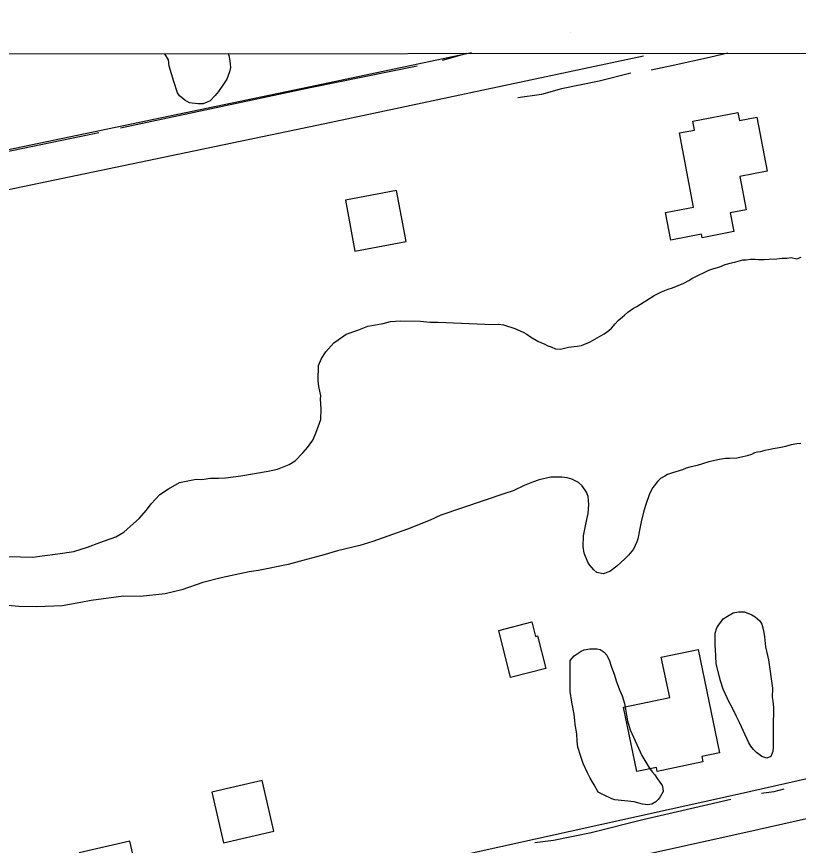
# Model space of a CAD drawing. Extents: x 3297753 to 3335611, y 652252 to 677623.
# Drawn here: x 3305223 to 3305826, y 675209 to 675847 of the extents above; entities that cross this region are included whole.
import ezdxf

# ---------------------------------------------------------------- set-up
doc = ezdxf.new("R2010")
doc.units = 0
for name, color, linetype in [('V-BLDG-OTLN', 7, 'Continuous'), ('V-GRID-FRAM', 7, 'Continuous'), ('V-ROAD-CNTR', 7, 'Continuous'), ('V-SITE-VEGE', 7, 'Continuous'), ('V-TOPO-SHOR', 7, 'Continuous')]:
    doc.layers.add(name, color=color, linetype=linetype)

msp = doc.modelspace()

# ---------------------------------------------------------------- linework, layer by layer
at = {"layer": 'V-BLDG-OTLN'}
for points in [[(3305744.86, 675700.33), (3305733.95, 675757.35), (3305745.54, 675759.56), (3305744.22, 675766.46), (3305778.92, 675773.1), (3305780.09, 675767.01), (3305793.44, 675769.56), (3305801.42, 675727.85), (3305780.39, 675723.82), (3305785.28, 675698.22), (3305772.97, 675695.87), (3305775.75, 675681.36), (3305751.35, 675676.7), (3305750.85, 675679.33), (3305727.37, 675674.83), (3305723.29, 675696.2)], [(3305515.93, 675713.03), (3305476.6, 675705.72), (3305483.91, 675666.39), (3305523.24, 675673.7)], [(3305631.03, 675344.85), (3305603.87, 675337.96), (3305594.67, 675374.25), (3305620.17, 675380.71), (3305622.98, 675369.62), (3305624.64, 675370.04)], [(3305748.43, 675359.61), (3305764.91, 675280), (3305751.07, 675277.14), (3305751.95, 675272.89), (3305716.75, 675265.61), (3305716.13, 675268.59), (3305701.16, 675265.49), (3305690.89, 675315.14), (3305726.42, 675322.49), (3305719.95, 675353.71)], [(3305382.48, 675210.63), (3305421.46, 675219.6), (3305412.5, 675258.58), (3305373.51, 675249.62)], [(3305280.48, 675163.86), (3305319.46, 675172.82), (3305310.5, 675211.8), (3305271.51, 675202.84)]]:
    msp.add_lwpolyline(points, close=True, dxfattribs=at)
at = {"layer": 'V-GRID-FRAM'}
msp.add_lwpolyline([(3301859.64, 675814.9), (3333399.09, 675847.01), (3333425.54, 657662.73), (3301870.22, 657630.6), (3301859.64, 675814.9)], dxfattribs=at)
at = {"layer": 'V-ROAD-CNTR'}
for points in [[(3305650.02, 675835.13), (3305650.03, 675835.13)], [(3304089.75, 675508.33), (3304148.23, 675518.96), (3304527.08, 675601.44), (3304971.63, 675693.44), (3305454.56, 675794.08), (3305573.8, 675819.42)], [(3304095.11, 675478.81), (3304154.11, 675489.53), (3304533.31, 675572.09), (3304977.73, 675664.07), (3305460.73, 675764.73), (3305706.23, 675816.89)], [(3305663.44, 675808.29), (3305663.44, 675808.29)], [(3304244.04, 674903.52), (3304402.33, 674940.93), (3304844.14, 675038.3), (3305362.92, 675156.13), (3305778.63, 675248.09), (3306368.01, 675380.83), (3306791.27, 675474.1), (3306957.43, 675510.76), (3306994.36, 675513.7)], [(3305250.23, 675099.77), (3305369.48, 675126.86), (3305785.17, 675218.81), (3306374.53, 675351.55), (3306797.73, 675444.8), (3306961.88, 675481.02), (3306996.75, 675483.8)]]:
    msp.add_lwpolyline(points, dxfattribs=at)
at = {"layer": 'V-SITE-VEGE'}
for p, q in [((3305337.44, 675818.44), (3305386.13, 675818.49)), ((3305340.33, 675813.58), (3305337.44, 675818.44)), ((3305340.78, 675808.94), (3305340.33, 675813.58)), ((3305386.13, 675818.49), (3305386.69, 675816.93)), ((3305386.69, 675816.93), (3305387.6, 675812.99)), ((3305344.22, 675796.89), (3305340.78, 675808.94)), ((3305388.05, 675807.89), (3305387.35, 675804.42)), ((3305387.6, 675812.99), (3305388.05, 675807.89)), ((3305387.35, 675804.42), (3305385.25, 675798.86)), ((3305347.21, 675788.3), (3305344.22, 675796.89)), ((3305382.69, 675794.93), (3305378.73, 675789.38)), ((3305385.25, 675798.86), (3305382.69, 675794.93)), ((3305348.83, 675785.98), (3305347.21, 675788.3)), ((3305378.73, 675789.38), (3305376.17, 675786.14)), ((3305352.76, 675782.73), (3305348.83, 675785.98)), ((3305356.46, 675780.63), (3305352.76, 675782.73)), ((3305372.23, 675782.21), (3305369.9, 675781.06)), ((3305376.17, 675786.14), (3305372.23, 675782.21)), ((3305362.95, 675779.68), (3305356.46, 675780.63)), ((3305366.89, 675779.9), (3305362.95, 675779.68)), ((3305369.9, 675781.06), (3305366.89, 675779.9)), ((3305785.33, 675659.74), (3305788.67, 675660.26)), ((3305788.67, 675660.26), (3305792.19, 675660.2)), ((3305792.19, 675660.2), (3305794.54, 675659.97)), ((3305799.25, 675659.88), (3305802.97, 675660.21)), ((3305802.97, 675660.21), (3305808.86, 675660.5)), ((3305808.86, 675660.5), (3305812.98, 675661.01)), ((3305812.98, 675661.01), (3305816.71, 675660.95)), ((3305816.71, 675660.95), (3305820.05, 675661.48)), ((3305820.05, 675661.48), (3305824.3, 675660.51)), ((3305824.3, 675660.51), (3305827.69, 675661.57)), ((3305760.51, 675652.92), (3305765.04, 675654.21)), ((3305765.04, 675654.21), (3305769.19, 675656.1)), ((3305769.19, 675656.1), (3305773.92, 675657.39)), ((3305773.92, 675657.39), (3305777.26, 675658.11)), ((3305777.26, 675658.11), (3305779.23, 675658.67)), ((3305779.23, 675658.67), (3305782.78, 675659.58)), ((3305782.78, 675659.58), (3305785.33, 675659.74)), ((3305794.54, 675659.97), (3305799.25, 675659.88)), ((3305743.52, 675645.18), (3305747.47, 675647.27)), ((3305747.47, 675647.27), (3305754, 675650.49)), ((3305754, 675650.49), (3305756.57, 675651.62)), ((3305756.57, 675651.62), (3305760.51, 675652.92)), ((3305728.69, 675638.19), (3305737.18, 675641.57)), ((3305737.18, 675641.57), (3305741.14, 675643.66)), ((3305741.14, 675643.66), (3305743.52, 675645.18)), ((3305714.47, 675632.17), (3305720.21, 675635.01)), ((3305720.21, 675635.01), (3305725.34, 675637.08)), ((3305725.34, 675637.08), (3305728.69, 675638.19)), ((3305701, 675623.79), (3305714.47, 675632.17)), ((3305694.06, 675619.2), (3305698.62, 675622.46)), ((3305698.62, 675622.46), (3305701, 675623.79)), ((3305686.7, 675612.87), (3305689.68, 675615.36)), ((3305689.68, 675615.36), (3305691.47, 675617.09)), ((3305691.47, 675617.09), (3305694.06, 675619.2)), ((3305493.94, 675608.63), (3305505.63, 675610.64)), ((3305505.63, 675610.64), (3305511.2, 675612.2)), ((3305511.2, 675612.2), (3305518.98, 675612.62)), ((3305518.98, 675612.62), (3305534.51, 675612.35)), ((3305534.51, 675612.35), (3305541.71, 675611.67)), ((3305541.71, 675611.67), (3305547.81, 675611.56)), ((3305547.81, 675611.56), (3305590.21, 675609.86)), ((3305590.21, 675609.86), (3305594.53, 675610.18)), ((3305594.53, 675610.18), (3305598.24, 675609.53)), ((3305598.24, 675609.53), (3305607.01, 675606.82)), ((3305681.5, 675607.08), (3305684.3, 675610.36)), ((3305684.3, 675610.36), (3305686.7, 675612.87)), ((3305477.19, 675602.26), (3305486.12, 675605.44)), ((3305486.12, 675605.44), (3305493.94, 675608.63)), ((3305607.01, 675606.82), (3305613.43, 675603.96)), ((3305613.43, 675603.96), (3305616.34, 675602.34)), ((3305665.05, 675596.59), (3305675.93, 675602.67)), ((3305675.93, 675602.67), (3305679.5, 675605.15)), ((3305679.5, 675605.15), (3305681.5, 675607.08)), ((3305467.65, 675595.78), (3305471.01, 675597.94)), ((3305471.01, 675597.94), (3305477.19, 675602.26)), ((3305616.34, 675602.34), (3305619.24, 675600.34)), ((3305619.24, 675600.34), (3305624.87, 675597.1)), ((3305624.87, 675597.1), (3305627.59, 675595.68)), ((3305658.33, 675593.77), (3305665.05, 675596.59)), ((3305461.42, 675588.67), (3305467.65, 675595.78)), ((3305627.59, 675595.68), (3305629.73, 675594.86)), ((3305629.73, 675594.86), (3305632.45, 675593.44)), ((3305632.45, 675593.44), (3305634.98, 675592.61)), ((3305634.98, 675592.61), (3305638.49, 675591.17)), ((3305638.49, 675591.17), (3305642.2, 675590.72)), ((3305642.2, 675590.72), (3305648.31, 675592.37)), ((3305648.31, 675592.37), (3305654.99, 675593.24)), ((3305654.99, 675593.24), (3305658.33, 675593.77)), ((3305455.69, 675578.23), (3305458, 675583.74)), ((3305458, 675583.74), (3305461.42, 675588.67)), ((3305455.48, 675566.59), (3305455.69, 675578.23)), ((3305455.96, 675562.14), (3305455.48, 675566.59)), ((3305457.49, 675554.9), (3305455.96, 675562.14)), ((3305457.45, 675552.68), (3305457.49, 675554.9)), ((3305457.87, 675544.91), (3305457.45, 675552.68)), ((3305457.72, 675536.59), (3305457.87, 675544.91)), ((3305453.66, 675526.12), (3305457.72, 675536.59)), ((3305451.34, 675520.62), (3305453.66, 675526.12)), ((3305447.36, 675515.14), (3305451.34, 675520.62)), ((3305443.97, 675511.32), (3305447.36, 675515.14)), ((3305802.54, 675513.21), (3305799.79, 675512.67)), ((3305806.08, 675514.13), (3305802.54, 675513.21)), ((3305812.18, 675515), (3305806.08, 675514.13)), ((3305815.52, 675515.73), (3305812.18, 675515)), ((3305820.05, 675517.02), (3305815.52, 675515.73)), ((3305824.38, 675517.93), (3305820.05, 675517.02)), ((3305827.52, 675518.26), (3305824.38, 675517.93)), ((3305437.75, 675504.77), (3305443.97, 675511.32)), ((3305778.13, 675506.98), (3305772.83, 675506.49)), ((3305781.66, 675507.51), (3305778.13, 675506.98)), ((3305785.99, 675508.61), (3305781.66, 675507.51)), ((3305789.54, 675509.72), (3305785.99, 675508.61)), ((3305791.72, 675510.86), (3305789.54, 675509.72)), ((3305794.08, 675511.4), (3305791.72, 675510.86)), ((3305796.04, 675511.76), (3305794.08, 675511.4)), ((3305799.79, 675512.67), (3305796.04, 675511.76)), ((3305424.32, 675498.35), (3305433.26, 675502.07)), ((3305433.26, 675502.07), (3305437.75, 675504.77)), ((3305747.64, 675501.25), (3305741.94, 675499.98)), ((3305756.51, 675504.03), (3305747.64, 675501.25)), ((3305764.78, 675505.84), (3305756.51, 675504.03)), ((3305769.3, 675506.55), (3305764.78, 675505.84)), ((3305772.83, 675506.49), (3305769.3, 675506.55)), ((3305395.94, 675493.3), (3305417.08, 675496.81)), ((3305417.08, 675496.81), (3305424.32, 675498.35)), ((3305724.78, 675494.2), (3305722.61, 675493.06)), ((3305728.53, 675495.51), (3305724.78, 675494.2)), ((3305736.22, 675497.92), (3305728.53, 675495.51)), ((3305738.98, 675499.05), (3305736.22, 675497.92)), ((3305741.94, 675499.98), (3305738.98, 675499.05)), ((3305340.29, 675483.19), (3305348.69, 675488.03)), ((3305348.69, 675488.03), (3305361.5, 675490.58)), ((3305361.5, 675490.58), (3305365.93, 675490.5)), ((3305365.93, 675490.5), (3305372.61, 675491.49)), ((3305372.61, 675491.49), (3305378.71, 675491.38)), ((3305378.71, 675491.38), (3305384.26, 675491.84)), ((3305384.26, 675491.84), (3305395.94, 675493.3)), ((3305620.8, 675488.39), (3305618.23, 675487.45)), ((3305625.73, 675490.07), (3305620.8, 675488.39)), ((3305634.78, 675492.26), (3305625.73, 675490.07)), ((3305640.08, 675492.36), (3305634.78, 675492.26)), ((3305643.41, 675492.3), (3305640.08, 675492.36)), ((3305647.32, 675491.65), (3305643.41, 675492.3)), ((3305651.03, 675490.8), (3305647.32, 675491.65)), ((3305656.27, 675488.16), (3305651.03, 675490.8)), ((3305658.97, 675485.56), (3305656.27, 675488.16)), ((3305717.25, 675489.04), (3305713.44, 675484.21)), ((3305719.44, 675491.16), (3305717.25, 675489.04)), ((3305722.61, 675493.06), (3305719.44, 675491.16)), ((3305333.55, 675478.87), (3305340.29, 675483.19)), ((3305605.79, 675481.6), (3305599.28, 675479.75)), ((3305614.29, 675485.76), (3305605.79, 675481.6)), ((3305618.23, 675487.45), (3305614.29, 675485.76)), ((3305662.22, 675480.8), (3305658.97, 675485.56)), ((3305713.44, 675484.21), (3305710.8, 675479.36)), ((3305326.77, 675471.78), (3305333.55, 675478.87)), ((3305599.28, 675479.75), (3305550.18, 675462.84)), ((3305663.53, 675477.25), (3305662.22, 675480.8)), ((3305664.21, 675471.16), (3305663.53, 675477.25)), ((3305710.8, 675479.36), (3305707.7, 675470.39)), ((3305323.35, 675466.84), (3305326.77, 675471.78)), ((3305663.5, 675464.31), (3305664.21, 675471.16)), ((3305707.7, 675470.39), (3305706.24, 675465.32)), ((3305317.69, 675460.28), (3305323.35, 675466.84)), ((3305550.18, 675462.84), (3305541.79, 675459.11)), ((3305662.63, 675459.62), (3305663.5, 675464.31)), ((3305706.24, 675465.32), (3305704.35, 675457.71)), ((3305305.86, 675449.95), (3305313.19, 675456.48)), ((3305313.19, 675456.48), (3305317.69, 675460.28)), ((3305541.79, 675459.11), (3305524.47, 675452.2)), ((3305660.93, 675452.21), (3305662.63, 675459.62)), ((3305704.35, 675457.71), (3305703.28, 675452.64)), ((3305299.69, 675446.18), (3305305.86, 675449.95)), ((3305524.47, 675452.2), (3305512.75, 675447.97)), ((3305660.06, 675446.93), (3305660.93, 675452.21)), ((3305703.28, 675452.64), (3305701.76, 675444.63)), ((3305287.41, 675441.96), (3305299.69, 675446.18)), ((3305512.75, 675447.97), (3305497.68, 675442.69)), ((3305659.72, 675438.9), (3305660.06, 675446.93)), ((3305701.76, 675444.63), (3305701.14, 675442.48)), ((3305267.32, 675435.1), (3305277.92, 675438.24)), ((3305277.92, 675438.24), (3305287.41, 675441.96)), ((3305487.64, 675439.54), (3305470.37, 675435.4)), ((3305497.68, 675442.69), (3305487.64, 675439.54)), ((3305660.6, 675433.79), (3305659.72, 675438.9)), ((3305698.49, 675436.84), (3305694.68, 675432.21)), ((3305701.14, 675442.48), (3305698.49, 675436.84)), ((3305216.77, 675431), (3305235.62, 675430.66)), ((3305235.62, 675430.66), (3305242.85, 675431.65)), ((3305242.85, 675431.65), (3305255.08, 675433.1)), ((3305255.08, 675433.1), (3305267.32, 675435.1)), ((3305459.21, 675432.27), (3305443.61, 675428.11)), ((3305470.37, 675435.4), (3305459.21, 675432.27)), ((3305663.42, 675426.68), (3305660.6, 675433.79)), ((3305694.68, 675432.21), (3305691.89, 675429.32)), ((3305432.46, 675424.98), (3305409.63, 675420.39)), ((3305443.61, 675428.11), (3305432.46, 675424.98)), ((3305664.56, 675424.7), (3305663.42, 675426.68)), ((3305667.83, 675420.92), (3305664.56, 675424.7)), ((3305691.89, 675429.32), (3305685.71, 675423.74)), ((3305402.4, 675419.4), (3305380.69, 675414.79)), ((3305409.63, 675420.39), (3305402.4, 675419.4)), ((3305670.34, 675418.72), (3305667.83, 675420.92)), ((3305675.22, 675417.85), (3305670.34, 675418.72)), ((3305680.35, 675419.53), (3305675.22, 675417.85)), ((3305685.71, 675423.74), (3305680.35, 675419.53)), ((3305366.75, 675411.16), (3305350.56, 675405.34)), ((3305380.69, 675414.79), (3305366.75, 675411.16)), ((3305350.56, 675405.34), (3305337.75, 675402.24)), ((3305305.54, 675400.58), (3305280.52, 675397.14)), ((3305318.3, 675400.36), (3305305.54, 675400.58)), ((3305337.75, 675402.24), (3305318.3, 675400.36)), ((3305224.96, 675392.58), (3305210.01, 675393.95)), ((3305238.83, 675392.33), (3305224.96, 675392.58)), ((3305258.26, 675393.1), (3305238.83, 675392.33)), ((3305272.73, 675395.62), (3305258.26, 675393.1)), ((3305280.52, 675397.14), (3305272.73, 675395.62))]:
    msp.add_line(p, q, dxfattribs=at)
for points in [[(3305805.51, 675329.62), (3305805.49, 675322.67), (3305805.95, 675319.65), (3305806.4, 675314.79), (3305806.38, 675310.15), (3305806.14, 675303.89), (3305806.08, 675284.2), (3305805.84, 675280.95), (3305804.44, 675277.02), (3305801.2, 675275.87), (3305797.49, 675277.04), (3305793.33, 675280.06), (3305791.02, 675282.38), (3305788.94, 675284.94), (3305787.32, 675287.72), (3305780.18, 675303.27), (3305777.87, 675307.91), (3305774.65, 675314.87), (3305772.34, 675318.82), (3305767.73, 675329.03), (3305765.67, 675335.29), (3305764.52, 675339.23), (3305762.23, 675348.74), (3305761.79, 675359.86), (3305761.34, 675362.18), (3305761.36, 675372.15), (3305762.76, 675376.08), (3305764.16, 675378.4), (3305766.25, 675381.4), (3305767.65, 675383.02), (3305770.9, 675385.1), (3305775.31, 675387.64), (3305779.48, 675388.55), (3305784.12, 675388.54), (3305789.67, 675386.2), (3305792.22, 675384.58), (3305795.92, 675381.55), (3305797.53, 675379), (3305798.68, 675374.13), (3305799.36, 675369.26), (3305800.27, 675361.61), (3305802.56, 675351.41)], [(3305684.08, 675243.74), (3305681.77, 675244.44), (3305675.28, 675247.47), (3305671.35, 675249.57), (3305668.12, 675255.37), (3305665.12, 675260.48), (3305663.05, 675264.42), (3305659.82, 675271.62), (3305657.98, 675276.95), (3305655.69, 675284.37), (3305655, 675288.78), (3305654.79, 675294.57), (3305653.65, 675301.76), (3305653.42, 675304.77), (3305652.74, 675309.64), (3305650.91, 675318.91), (3305649.77, 675327.03), (3305649.84, 675350.9), (3305652.86, 675354.59), (3305658.2, 675358.29), (3305660.52, 675359.21), (3305664.93, 675360.12), (3305670.49, 675360.11), (3305672.81, 675359.41), (3305675.81, 675357.55), (3305677.89, 675355.22), (3305679.96, 675350.82), (3305681.35, 675346.64), (3305683.88, 675339.68), (3305685.25, 675335.27), (3305687.79, 675328.31), (3305689.86, 675323.91), (3305691.47, 675317.88), (3305692.38, 675313.47), (3305693.06, 675308.84), (3305693.98, 675304.43), (3305696.04, 675297.7), (3305705.03, 675277.75), (3305706.41, 675275.2), (3305710.33, 675268.93), (3305712.87, 675265.22), (3305714.95, 675262.89), (3305716.8, 675260.11), (3305718.42, 675258.02), (3305720.49, 675254.77), (3305721.18, 675252.45), (3305721.41, 675250.13), (3305719.08, 675245.96), (3305717.45, 675243.88), (3305715.82, 675242.03), (3305712.58, 675240.42), (3305709.56, 675239.97), (3305705.39, 675240.44), (3305699.14, 675242.08)]]:
    msp.add_lwpolyline(points, close=True, dxfattribs=at)
at = {"layer": 'V-TOPO-SHOR'}
msp.add_line((3305570.17, 675818.68), (3305551.18, 675813.25), dxfattribs=at)
for points in [[(3305771.21, 675818.88), (3305757.15, 675815.53), (3305729.15, 675809.37), (3305712.1, 675805.63)], [(3305531.77, 675808.9), (3305449.45, 675792.13), (3305303.22, 675761.01)], [(3305696.52, 675803.37), (3305672.19, 675797.38), (3305642.92, 675791.24), (3305627.63, 675787.07), (3305609.33, 675784.3)], [(3305286.45, 675757.53), (3305205.58, 675740.69), (3305044.67, 675707.03)], [(3305814.33, 675252.03), (3305806.59, 675249.96), (3305797.04, 675248.67)], [(3305773.49, 675243.95), (3305745.88, 675237.47), (3305705.76, 675228.28), (3305665.99, 675218.35), (3305636.92, 675212.26), (3305622.6, 675210.68)]]:
    msp.add_lwpolyline(points, dxfattribs=at)

doc.saveas('drawing.dxf')
